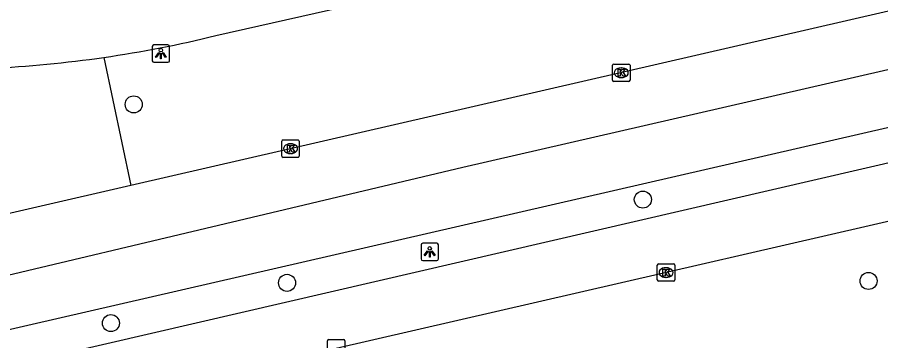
# Model space of a CAD drawing. Extents: x 156414 to 157775, y 382335 to 383765.
# Drawn here: x 157014.56 to 157064.15, y 382993.35 to 383011.92 of the extents above; entities that cross this region are included whole.
import ezdxf

# ---------------------------------------------------------------- set-up
doc = ezdxf.new("R2010")
doc.units = 0
for name, color, linetype in [('IMGEO_Berm_groen', 7, 'Continuous'), ('IMGEO_Boom', 7, 'Continuous'), ('IMGEO_Fietspad_gesloten', 7, 'Continuous'), ('IMGEO_Kolk', 7, 'Continuous'), ('IMGEO_Lichtpunt', 7, 'Continuous'), ('IMGEO_Rijbaan_regionaal_gesloten', 7, 'Continuous')]:
    doc.layers.add(name, color=color, linetype=linetype)

msp = doc.modelspace()

# ---------------------------------------------------------------- linework, layer by layer
at = {"layer": 'IMGEO_Berm_groen'}
msp.add_lwpolyline([(157019.53, 383009.614), (157021.079, 383002.266)], dxfattribs=at)
at = {"layer": 'IMGEO_Boom'}
for centre in [(157021.248, 383006.918), (157050.488, 383001.449), (157030.053, 382996.669), (157063.449, 382996.776), (157019.94, 382994.357)]:
    msp.add_circle(centre, 0.489, dxfattribs=at)
at = {"layer": 'IMGEO_Fietspad_gesloten'}
msp.add_lwpolyline([(157025.969, 383010.873), (157049.55, 383016.188), (157125.414, 383033.797), (157133.846, 383035.729)], dxfattribs=at)
for centre, radius, start, end in [((157010.01, 383075.4), 66.472, 278.23454, 283.89208), ((157009.95, 383076.08), 67.153, 272.59585, 278.20211)]:
    msp.add_arc(centre, radius, start, end, dxfattribs=at)
at = {"layer": 'IMGEO_Kolk'}
for p, q in [((157048.75, 383008.309), (157048.75, 383009.161)), ((157048.825, 383009.235), (157049.677, 383009.235)), ((157049.238, 383009.015), (157049.263, 383009.015)), ((157049.751, 383009.161), (157049.751, 383008.309)), ((157049.261, 383008.455), (157049.236, 383008.455)), ((157049.677, 383008.235), (157048.825, 383008.235)), ((157029.758, 383003.948), (157029.758, 383004.8)), ((157029.833, 383004.874), (157030.685, 383004.874)), ((157030.246, 383004.654), (157030.271, 383004.654)), ((157030.759, 383004.8), (157030.759, 383003.948)), ((157030.269, 383004.094), (157030.244, 383004.094)), ((157030.685, 383003.874), (157029.833, 383003.874)), ((157051.318, 382996.835), (157051.318, 382997.687)), ((157051.393, 382997.761), (157052.245, 382997.761)), ((157051.806, 382997.541), (157051.831, 382997.541)), ((157052.319, 382997.687), (157052.319, 382996.835)), ((157052.245, 382996.761), (157051.393, 382996.761)), ((157051.829, 382996.981), (157051.804, 382996.981)), ((157032.371, 382992.493), (157032.371, 382993.345)), ((157032.446, 382993.419), (157033.298, 382993.419)), ((157033.372, 382993.345), (157033.372, 382992.493))]:
    msp.add_line(p, q, dxfattribs=at)
for points in [[(157048.75, 383008.309), (157048.75, 383009.161)], [(157048.825, 383009.235), (157049.677, 383009.235)], [(157049.751, 383009.161), (157049.751, 383008.309)], [(157049.071, 383008.935), (157049.194, 383008.935), (157049.194, 383008.784), (157049.324, 383008.935), (157049.488, 383008.935), (157049.342, 383008.784), (157049.495, 383008.535), (157049.343, 383008.535), (157049.258, 383008.699), (157049.194, 383008.632), (157049.194, 383008.535), (157049.071, 383008.535), (157049.071, 383008.935)], [(157049.677, 383008.235), (157048.825, 383008.235)], [(157029.758, 383003.948), (157029.758, 383004.8)], [(157029.833, 383004.874), (157030.685, 383004.874)], [(157030.079, 383004.574), (157030.202, 383004.574), (157030.202, 383004.423), (157030.332, 383004.574), (157030.496, 383004.574), (157030.35, 383004.423), (157030.503, 383004.174), (157030.351, 383004.174), (157030.266, 383004.338), (157030.202, 383004.271), (157030.202, 383004.174), (157030.079, 383004.174), (157030.079, 383004.574)], [(157030.759, 383004.8), (157030.759, 383003.948)], [(157030.685, 383003.874), (157029.833, 383003.874)], [(157051.318, 382996.835), (157051.318, 382997.687)], [(157051.393, 382997.761), (157052.245, 382997.761)], [(157052.319, 382997.687), (157052.319, 382996.835)], [(157051.639, 382997.461), (157051.762, 382997.461), (157051.762, 382997.31), (157051.892, 382997.461), (157052.056, 382997.461), (157051.91, 382997.31), (157052.063, 382997.061), (157051.911, 382997.061), (157051.826, 382997.225), (157051.762, 382997.158), (157051.762, 382997.061), (157051.639, 382997.061), (157051.639, 382997.461)], [(157052.245, 382996.761), (157051.393, 382996.761)], [(157032.371, 382992.493), (157032.371, 382993.345)], [(157032.446, 382993.419), (157033.298, 382993.419)], [(157033.372, 382993.345), (157033.372, 382992.493)]]:
    msp.add_lwpolyline(points, dxfattribs=at)
for centre, start, end in [((157048.827, 383009.159), 91.552, 178.448), ((157048.827, 383009.159), 91.552, 178.448), ((157049.675, 383009.159), 1.552, 88.448), ((157049.675, 383009.159), 1.552, 88.448), ((157048.827, 383008.311), 181.552, 268.448), ((157048.827, 383008.311), 181.552, 268.448), ((157049.675, 383008.311), 271.552, 358.448), ((157049.675, 383008.311), 271.552, 358.448), ((157029.835, 383004.798), 91.552, 178.448), ((157029.835, 383004.798), 91.552, 178.448), ((157030.683, 383004.798), 1.552, 88.448), ((157030.683, 383004.798), 1.552, 88.448), ((157029.835, 383003.95), 181.552, 268.448), ((157029.835, 383003.95), 181.552, 268.448), ((157030.683, 383003.95), 271.552, 358.448), ((157030.683, 383003.95), 271.552, 358.448), ((157051.395, 382997.685), 91.552, 178.448), ((157051.395, 382997.685), 91.552, 178.448), ((157052.243, 382997.685), 1.552, 88.448), ((157052.243, 382997.685), 1.552, 88.448), ((157051.395, 382996.837), 181.552, 268.448), ((157051.395, 382996.837), 181.552, 268.448), ((157052.243, 382996.837), 271.552, 358.448), ((157052.243, 382996.837), 271.552, 358.448), ((157032.448, 382993.343), 91.552, 178.448), ((157032.448, 382993.343), 91.552, 178.448), ((157033.296, 382993.343), 1.552, 88.448), ((157033.296, 382993.343), 1.552, 88.448)]:
    msp.add_arc(centre, 0.0765, start, end, dxfattribs=at)
for centre, major_axis, ratio, start_param, end_param in [((157049.237, 383008.735), (-0.387, 0.002), 0.722429, 4.712389, 7.853982), ((157049.262, 383008.735), (-0.39, 0.002), 0.717154, 1.570796, 4.712389), ((157030.245, 383004.374), (-0.387, 0.002), 0.722429, 4.712389, 7.853982), ((157030.27, 383004.374), (-0.39, 0.002), 0.717154, 1.570796, 4.712389), ((157051.805, 382997.261), (-0.387, 0.002), 0.722429, 4.712389, 7.853982), ((157051.83, 382997.261), (-0.39, 0.002), 0.717154, 1.570796, 4.712389)]:
    msp.add_ellipse(centre, major_axis=major_axis, ratio=ratio, start_param=start_param, end_param=end_param, dxfattribs=at)
at = {"layer": 'IMGEO_Lichtpunt'}
for p, q in [((157022.311, 383010.234), (157022.311, 383009.427)), ((157022.311, 383010.234), (157022.311, 383009.427)), ((157023.213, 383010.329), (157022.405, 383010.329)), ((157023.213, 383010.329), (157022.405, 383010.329)), ((157023.307, 383009.427), (157023.307, 383010.234)), ((157023.307, 383009.427), (157023.307, 383010.234)), ((157022.405, 383009.333), (157023.213, 383009.333)), ((157022.405, 383009.333), (157023.213, 383009.333)), ((157037.751, 382998.852), (157037.751, 382998.045)), ((157037.751, 382998.852), (157037.751, 382998.045)), ((157038.653, 382998.947), (157037.845, 382998.947)), ((157038.653, 382998.947), (157037.845, 382998.947)), ((157038.747, 382998.045), (157038.747, 382998.852)), ((157038.747, 382998.045), (157038.747, 382998.852)), ((157037.845, 382997.951), (157038.653, 382997.951)), ((157037.845, 382997.951), (157038.653, 382997.951))]:
    msp.add_line(p, q, dxfattribs=at)
for points in [[(157022.685, 383009.898), (157022.724, 383009.87), (157022.536, 383009.608), (157022.498, 383009.635), (157022.685, 383009.898)], [(157022.787, 383009.85), (157022.834, 383009.85), (157022.834, 383009.528), (157022.787, 383009.528), (157022.787, 383009.85)], [(157022.897, 383009.87), (157022.935, 383009.897), (157023.122, 383009.635), (157023.083, 383009.607), (157022.897, 383009.87)], [(157038.125, 382998.516), (157038.164, 382998.488), (157037.976, 382998.226), (157037.938, 382998.253), (157038.125, 382998.516)], [(157038.227, 382998.468), (157038.274, 382998.468), (157038.274, 382998.146), (157038.227, 382998.146), (157038.227, 382998.468)], [(157038.337, 382998.488), (157038.375, 382998.515), (157038.562, 382998.253), (157038.523, 382998.225), (157038.337, 382998.488)]]:
    msp.add_lwpolyline(points, dxfattribs=at)
for centre in [(157022.81, 383010.032), (157038.25, 382998.65)]:
    msp.add_circle(centre, 0.0994, dxfattribs=at)
for centre, start, end in [((157022.405, 383010.234), 90, 180), ((157022.405, 383010.234), 90, 180), ((157023.213, 383010.234), 0, 90), ((157023.213, 383010.234), 0, 90), ((157022.405, 383009.427), 180, 270), ((157022.405, 383009.427), 180, 270), ((157023.213, 383009.427), 270, 0), ((157023.213, 383009.427), 270, 360), ((157037.845, 382998.852), 90, 180), ((157037.845, 382998.852), 90, 180), ((157038.653, 382998.852), 0, 90), ((157038.653, 382998.852), 0, 90), ((157037.845, 382998.045), 180, 270), ((157037.845, 382998.045), 180, 270), ((157038.653, 382998.045), 270, 0), ((157038.653, 382998.045), 270, 360)]:
    msp.add_arc(centre, 0.0946, start, end, dxfattribs=at)
at = {"layer": 'IMGEO_Rijbaan_regionaal_gesloten'}
for points in [[(157135.435, 383028.656), (157123.21, 383025.803), (157120.078, 383025.139), (157086.233, 383017.27), (157021.079, 383002.266)], [(157141.179, 383026.512), (157114.05, 383020.299), (157040.159, 383003.288), (156998.833, 382993.499)], [(157011.984, 382991.402), (157114.126, 383015.047), (157142.331, 383021.576)], [(157011.566, 382993.422), (157107.253, 383015.436), (157126.773, 383019.975)], [(157136.075, 383016.764), (157087.113, 383005.388), (157023.233, 382990.672)], [(157021.079, 383002.266), (157010.025, 382999.721)]]:
    msp.add_lwpolyline(points, dxfattribs=at)

doc.saveas('drawing.dxf')
